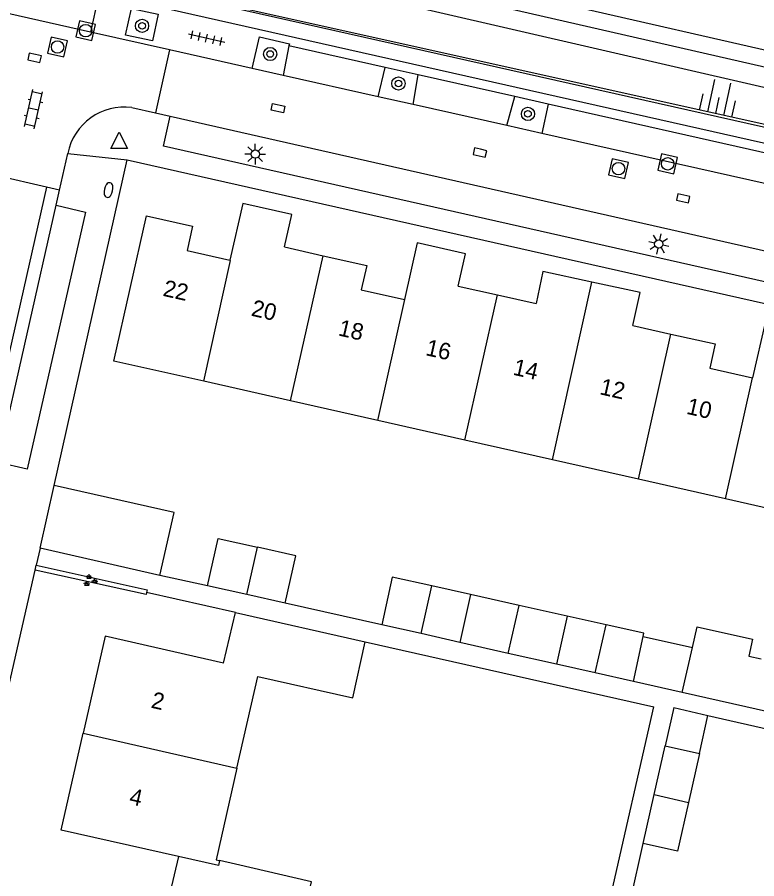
# Model space of a CAD drawing. Extents: x 128000 to 131008, y 398996 to 402500.
# Drawn here: x 128767.1 to 128811.8, y 399122.1 to 399174.2 of the extents above; entities that cross this region are included whole.
import ezdxf

# ---------------------------------------------------------------- set-up
doc = ezdxf.new("R2010")
doc.units = 0
for name, color, linetype in [('gg-afsc-erfafscheiding', 7, 'Continuous'), ('gg-afsc-muur', 7, 'Continuous'), ('gg-anno-huisnummerreeks BGT', 7, 'Continuous'), ('gg-bbg-bijgebouw', 7, 'Continuous'), ('gg-bbg-gedigitaliseerde bijgebouw', 7, 'Continuous'), ('gg-bbg-hoofdgebouw', 7, 'Continuous'), ('gg-bbg-luifel en loopbrug', 7, 'Continuous'), ('gg-bbg-tussenscheiding', 7, 'Continuous'), ('gg-knt-BGT kruinlijn', 7, 'Continuous'), ('gg-knt-onverhard', 7, 'Continuous'), ('gg-knt-verharding', 7, 'Continuous'), ('gg-knt-verharding nz', 7, 'Continuous'), ('gg-kntw-beschoeiing', 7, 'Continuous'), ('gt-grn-groengrens', 7, 'Continuous'), ('gt-grn-weggrens', 7, 'Continuous'), ('gt-symb-boom', 7, 'Continuous'), ('gt-symb-brandkraan', 7, 'Continuous'), ('gt-symb-groenvak', 7, 'Continuous'), ('gt-symb-klinker verharding', 7, 'Continuous'), ('gt-symb-kolk', 7, 'Continuous'), ('gt-symb-kolk center center', 7, 'Continuous'), ('gt-symb-lichtmast', 7, 'Continuous'), ('gt-symb-rioolschacht', 7, 'Continuous'), ('gt-symb-talud symbool', 7, 'Continuous'), ('gt-symb-tegel verharding', 7, 'Continuous'), ('gt-symb-waterafsluiter', 7, 'Continuous')]:
    doc.layers.add(name, color=color, linetype=linetype)

# ---------------------------------------------------------------- blocks, each defined once
blk = doc.blocks.new('gt0-LMAST')
at = {"layer": 'gt-symb-lichtmast'}
for p, q in [((-0.005, 0.246), (-0.005, 0.621)), ((-0.182, 0.173), (-0.447, 0.438)), ((0.172, 0.173), (0.437, 0.438)), ((-0.255, -0.004), (-0.63, -0.004)), ((-0.182, -0.181), (-0.447, -0.446)), ((-0.005, -0.254), (-0.005, -0.629)), ((0.437, -0.446), (0.172, -0.181)), ((0.245, -0.004), (0.62, -0.004))]:
    blk.add_line(p, q, dxfattribs=at)
blk.add_circle((-0.005, -0.004), 0.25, dxfattribs=at)
blk = doc.blocks.new('gt0-KOLK')
at = {"layer": 'gt-symb-kolk'}
blk.add_lwpolyline([(0, 0), (0.375, 0), (0.375, 0.4), (-0.375, 0.4), (-0.375, 0), (0, 0)], dxfattribs=at)
blk = doc.blocks.new('gt0-RS')
at = {"layer": 'gt-symb-rioolschacht'}
blk.add_lwpolyline([(-0.5, -0.5), (0.5, -0.5), (0.5, 0.5), (-0.5, 0.5)], close=True, dxfattribs=at)
blk.add_circle((0, 0), 0.375, dxfattribs=at)
blk = doc.blocks.new('gt0-TALUD_1')
at = {"layer": 'gt-symb-talud symbool'}
for p, q in [((-1, -1), (-1, 0)), ((-0.5, -2), (-0.5, 0)), ((0.5, -2), (0.5, 0)), ((1, -1), (1, 0)), ((0, -1), (0, 0))]:
    blk.add_line(p, q, dxfattribs=at)
blk = doc.blocks.new('gt0-BOOM')
at = {"layer": 'gt-symb-boom'}
for radius in [0.4, 0.2]:
    blk.add_circle((0, 0), radius, dxfattribs=at)
blk = doc.blocks.new('gt0-TEG1')
at = {"layer": 'gt-symb-tegel verharding'}
for p, q in [((-1.125, 0), (1.125, 0)), ((-0.9, -0.25), (-0.9, 0.25)), ((-0.45, -0.25), (-0.45, 0.25)), ((0, -0.25), (0, 0.25)), ((0.45, -0.25), (0.45, 0.25)), ((0.9, -0.25), (0.9, 0.25))]:
    blk.add_line(p, q, dxfattribs=at)
blk = doc.blocks.new('gt0-BR')
at = {"layer": 'gt-symb-brandkraan'}
for centre, radius, start, end in [((-0.244, 0), 0.206, 107.5669, 252.4331), ((0.599, -2.664), 3, 106.892, 107.5669), ((0, -0.691), 0.938, 73.108, 106.892), ((-0.599, -2.664), 3, 72.4331, 73.108), ((0.244, 0), 0.206, 287.567, 72.4331), ((0.599, 2.664), 3, 252.4331, 253.108), ((0, 0.691), 0.938, 253.108, 286.8921), ((-0.599, 2.664), 3, 286.8921, 287.567)]:
    blk.add_arc(centre, radius, start, end, dxfattribs=at)
blk = doc.blocks.new('gt0-WAFSL')
at = {"layer": 'gt-symb-waterafsluiter'}
for p, q in [((-0.5, -0.333), (0, 0.667)), ((0, 0.667), (0.5, -0.333)), ((0.5, -0.333), (-0.5, -0.333))]:
    blk.add_line(p, q, dxfattribs=at)
blk = doc.blocks.new('gt0-KOLKCC')
at = {"layer": 'gt-symb-kolk center center'}
blk.add_lwpolyline([(-0.375, 0.2), (0.375, 0.2), (0.375, -0.2), (-0.375, -0.2)], close=True, dxfattribs=at)
blk = doc.blocks.new('gt0-KL1')
at = {"layer": 'gt-symb-klinker verharding'}
for p, q in [((-1.15, 0.3), (1.15, 0.3)), ((-1, -0.3), (-1, 0.3)), ((-0.5, 0.3), (-0.5, 0.45)), ((0, -0.3), (0, 0.3)), ((0.5, 0.3), (0.5, 0.45)), ((1, -0.3), (1, 0.3)), ((-1.15, -0.3), (1.15, -0.3)), ((-0.5, -0.45), (-0.5, -0.3)), ((0.5, -0.45), (0.5, -0.3))]:
    blk.add_line(p, q, dxfattribs=at)
blk = doc.blocks.new('gt0-GRVAK')
at = {"layer": 'gt-symb-groenvak'}
for p, q in [((-0.11, 0.189), (-0.228, 0.24)), ((-0.182, 0.153), (0.088, 0.153)), ((-0.091, 0.211), (-0.156, 0.322)), ((-0.047, 0.214), (-0.047, 0.393)), ((-0.004, 0.211), (0.061, 0.322)), ((0.015, 0.189), (0.133, 0.24)), ((0.262, -0.052), (0.197, 0.059)), ((0.305, -0.049), (0.305, 0.13)), ((0.349, -0.052), (0.414, 0.059)), ((-0.245, -0.228), (-0.363, -0.177)), ((-0.318, -0.264), (-0.047, -0.264)), ((-0.226, -0.206), (-0.291, -0.095)), ((-0.183, -0.203), (-0.183, -0.024)), ((-0.139, -0.206), (-0.074, -0.095)), ((-0.12, -0.228), (-0.002, -0.177)), ((0.243, -0.074), (0.125, -0.023)), ((0.17, -0.11), (0.441, -0.11)), ((0.368, -0.074), (0.486, -0.023))]:
    blk.add_line(p, q, dxfattribs=at)

msp = doc.modelspace()

# ---------------------------------------------------------------- linework, layer by layer
at = {"layer": 'gg-afsc-erfafscheiding'}
for p, q in [((128780.289, 399138.2), (128774.907, 399139.415)), ((128788.135, 399136.436), (128805.575, 399132.497)), ((128790.013, 399064.32), (128805.575, 399132.497)), ((128808.846, 399131.982), (128821.26, 399129.14)), ((128804.015, 399120.194), (128804.93, 399124.245))]:
    msp.add_line(p, q, dxfattribs=at)
at = {"layer": 'gg-afsc-muur'}
for p, q in [((128778.596, 399139.818), (128775.722, 399140.442)), ((128789.137, 399137.456), (128783.287, 399138.768))]:
    msp.add_line(p, q, dxfattribs=at)
at = {"layer": 'gg-bbg-bijgebouw'}
for p, q in [((128768.48, 399142.08), (128769.33, 399145.88)), ((128775.722, 399140.442), (128768.48, 399142.08)), ((128780.981, 399139.284), (128778.596, 399139.818)), ((128783.287, 399138.768), (128780.981, 399139.284)), ((128791.508, 399136.921), (128789.137, 399137.456)), ((128793.844, 399136.393), (128791.508, 399136.921)), ((128802.033, 399134.544), (128799.686, 399135.074)), ((128804.34, 399134.023), (128802.033, 399134.544)), ((128812.559, 399132.176), (128807.294, 399133.362)), ((128805.595, 399127.191), (128806.26, 399130.136)), ((128806.26, 399130.136), (128808.324, 399129.67)), ((128808.324, 399129.67), (128807.659, 399126.725)), ((128804.93, 399124.245), (128805.595, 399127.191)), ((128776.834, 399123.448), (128776.143, 399120.443)), ((128780.288, 399122.99), (128779.323, 399123.213))]:
    msp.add_line(p, q, dxfattribs=at)
for points in [[(128775.722, 399140.442), (128776.58, 399144.237), (128769.33, 399145.88)], [(128807.659, 399126.725), (128806.994, 399123.779), (128804.93, 399124.245)], [(128784.129, 399118.693), (128784.877, 399121.928), (128780.288, 399122.99)]]:
    msp.add_lwpolyline(points, dxfattribs=at)
at = {"layer": 'gg-bbg-gedigitaliseerde bijgebouw'}
for p, q in [((128794.498, 399139.287), (128792.156, 399139.812)), ((128794.498, 399139.287), (128793.844, 399136.393)), ((128800.342, 399137.977), (128799.686, 399135.074)), ((128802.684, 399137.452), (128800.342, 399137.977)), ((128804.34, 399134.023), (128804.926, 399136.759)), ((128807.294, 399133.362), (128807.905, 399136.088))]:
    msp.add_line(p, q, dxfattribs=at)
for points in [[(128778.596, 399139.818), (128779.237, 399142.675), (128781.625, 399142.139)], [(128783.287, 399138.768), (128783.928, 399141.622), (128781.625, 399142.139)], [(128792.156, 399139.812), (128789.754, 399140.337), (128789.137, 399137.456)], [(128804.926, 399136.759), (128804.969, 399136.957), (128802.684, 399137.452)], [(128807.905, 399136.088), (128808.184, 399137.333), (128811.546, 399136.58), (128811.319, 399135.565), (128812.052, 399135.401)]]:
    msp.add_lwpolyline(points, dxfattribs=at)
at = {"layer": 'gg-bbg-hoofdgebouw'}
for p, q in [((128783.244, 399160.296), (128785.593, 399159.765)), ((128793.739, 399157.922), (128796.12, 399157.389)), ((128796.12, 399157.389), (128798.453, 399156.867)), ((128804.295, 399155.546), (128806.607, 399155.029)), ((128783.622, 399150.991), (128778.373, 399152.174)), ((128788.899, 399149.802), (128783.622, 399150.991)), ((128794.157, 399148.618), (128788.899, 399149.802)), ((128799.444, 399147.427), (128794.157, 399148.618)), ((128804.643, 399146.255), (128799.444, 399147.427)), ((128809.899, 399145.071), (128804.643, 399146.255)), ((128815.168, 399143.884), (128809.899, 399145.071)), ((128779.562, 399135.137), (128780.289, 399138.2)), ((128780.289, 399138.2), (128788.135, 399136.436)), ((128780.373, 399128.795), (128781.629, 399134.338))]:
    msp.add_line(p, q, dxfattribs=at)
for points in [[(128783.244, 399160.296), (128783.685, 399162.255), (128780.725, 399162.921), (128779.954, 399159.495)], [(128778.373, 399152.174), (128772.93, 399153.4), (128774.91, 399162.171), (128777.7, 399161.54), (128777.37, 399160.08), (128779.954, 399159.495)], [(128793.739, 399157.922), (128794.182, 399159.884), (128791.266, 399160.542), (128790.494, 399157.121)], [(128785.593, 399159.765), (128788.22, 399159.171), (128787.89, 399157.711), (128790.494, 399157.121)], [(128801.827, 399158.169), (128798.871, 399158.806), (128798.453, 399156.867)], [(128804.295, 399155.546), (128804.739, 399157.532), (128801.827, 399158.169)], [(128814.801, 399153.181), (128815.25, 399155.131), (128812.326, 399155.805), (128811.537, 399152.38)], [(128806.607, 399155.029), (128809.28, 399154.431), (128808.95, 399152.961), (128811.537, 399152.38)], [(128779.562, 399135.137), (128772.41, 399136.761), (128771.08, 399130.905)], [(128781.629, 399134.338), (128787.373, 399133.047), (128788.135, 399136.436)], [(128776.834, 399123.448), (128769.75, 399125.05), (128771.08, 399130.905)], [(128780.373, 399128.795), (128779.119, 399123.259), (128779.323, 399123.213)]]:
    msp.add_lwpolyline(points, dxfattribs=at)
at = {"layer": 'gg-bbg-luifel en loopbrug'}
for p, q in [((128797.436, 399138.628), (128794.498, 399139.287)), ((128796.775, 399135.731), (128797.436, 399138.628)), ((128800.342, 399137.977), (128797.436, 399138.628)), ((128804.926, 399136.759), (128807.905, 399136.088)), ((128796.775, 399135.731), (128793.844, 399136.393)), ((128799.686, 399135.074), (128796.775, 399135.731)), ((128807.294, 399133.362), (128804.34, 399134.023)), ((128806.773, 399132.457), (128806.26, 399130.136)), ((128806.773, 399132.457), (128808.846, 399131.982)), ((128808.324, 399129.67), (128808.846, 399131.982))]:
    msp.add_line(p, q, dxfattribs=at)
at = {"layer": 'gg-bbg-tussenscheiding'}
for p, q in [((128783.622, 399150.991), (128785.593, 399159.765)), ((128799.444, 399147.427), (128801.827, 399158.169)), ((128794.157, 399148.618), (128796.12, 399157.389)), ((128804.643, 399146.255), (128806.607, 399155.029)), ((128809.899, 399145.071), (128811.537, 399152.38)), ((128780.981, 399139.284), (128781.625, 399142.139)), ((128791.508, 399136.921), (128792.156, 399139.812)), ((128802.033, 399134.544), (128802.684, 399137.452)), ((128771.08, 399130.905), (128780.373, 399128.795)), ((128805.595, 399127.191), (128807.659, 399126.725))]:
    msp.add_line(p, q, dxfattribs=at)
for points in [[(128778.373, 399152.174), (128779.996, 399159.484), (128779.954, 399159.495)], [(128788.899, 399149.802), (128790.523, 399157.112), (128790.494, 399157.121)], [(128779.323, 399123.213), (128779.252, 399122.901), (128776.834, 399123.448)]]:
    msp.add_lwpolyline(points, dxfattribs=at)
at = {"layer": 'gg-knt-BGT kruinlijn'}
msp.add_line((128837.925, 399161.984), (128774.434, 399176.112), dxfattribs=at)
at = {"layer": 'gg-knt-onverhard'}
for points in [[(128837.284, 399165.431), (128789.522, 399176.384), (128771.829, 399177.129)], [(128774.434, 399176.112), (128787.474, 399175.667), (128836.171, 399164.435)]]:
    msp.add_lwpolyline(points, dxfattribs=at)
at = {"layer": 'gg-knt-verharding'}
for p, q in [((128771.519, 399173.282), (128761.075, 399175.63)), ((128836.63, 399161.06), (128773.801, 399175.204)), ((128776.304, 399172.206), (128771.519, 399173.282)), ((128783.521, 399172.446), (128783.169, 399170.662)), ((128789.325, 399171.142), (128783.521, 399172.446)), ((128776.304, 399172.206), (128775.459, 399168.396)), ((128781.293, 399171.084), (128776.304, 399172.206)), ((128783.169, 399170.662), (128781.293, 399171.084)), ((128788.906, 399169.372), (128789.325, 399171.142)), ((128791.339, 399170.689), (128789.325, 399171.142)), ((128791.027, 399168.895), (128791.339, 399170.689)), ((128797.163, 399169.381), (128791.339, 399170.689)), ((128791.027, 399168.895), (128788.906, 399169.372)), ((128796.685, 399167.623), (128797.163, 399169.381)), ((128799.182, 399168.927), (128797.163, 399169.381)), ((128799.182, 399168.927), (128798.798, 399167.148)), ((128812.789, 399165.87), (128799.182, 399168.927)), ((128774.028, 399168.72), (128775.459, 399168.396)), ((128775.459, 399168.396), (128776.341, 399168.197)), ((128798.798, 399167.148), (128796.685, 399167.623)), ((128769.649, 399163.727), (128770.15, 399165.94)), ((128769.33, 399145.88), (128773.74, 399165.55)), ((128773.74, 399165.55), (128836.67, 399151.38)), ((128768.87, 399163.907), (128765.617, 399164.659)), ((128769.649, 399163.727), (128768.87, 399163.907)), ((128769.444, 399162.819), (128769.649, 399163.727)), ((128752.169, 399070.546), (128768.177, 399140.751)), ((128768.177, 399140.751), (128768.249, 399141.069))]:
    msp.add_line(p, q, dxfattribs=at)
for points in [[(128773.647, 399173.096), (128773.999, 399174.703), (128775.625, 399174.355), (128775.273, 399172.748), (128773.647, 399173.096)], [(128781.293, 399171.084), (128781.736, 399172.993), (128783.547, 399172.577), (128783.521, 399172.446)], [(128834.957, 399154.936), (128834.511, 399153.178), (128775.933, 399166.38), (128776.341, 399168.197)], [(128769.444, 399162.819), (128771.217, 399162.388), (128767.703, 399146.869), (128765.924, 399147.269)], [(128774.907, 399139.415), (128774.88, 399139.289), (128768.177, 399140.751)], [(128768.249, 399141.069), (128774.942, 399139.573), (128774.907, 399139.415)]]:
    msp.add_lwpolyline(points, dxfattribs=at)
msp.add_arc((128773.582, 399165.248), 3.501, 82.6751, 168.5956, dxfattribs=at)
at = {"layer": 'gg-knt-verharding nz'}
for p, q in [((128788.906, 399169.372), (128783.169, 399170.662)), ((128796.685, 399167.623), (128791.027, 399168.895)), ((128776.341, 399168.197), (128834.957, 399154.936)), ((128812.361, 399164.098), (128798.798, 399167.148)), ((128768.87, 399163.907), (128764.266, 399143.568)), ((128765.924, 399147.269), (128769.444, 399162.819))]:
    msp.add_line(p, q, dxfattribs=at)
at = {"layer": 'gg-kntw-beschoeiing'}
msp.add_lwpolyline([(128812.659, 399182.326), (128840.41, 399176.06), (128842.32, 399173.21), (128841.14, 399168.32), (128838.33, 399166.251), (128775.62, 399180.561), (128774.08, 399182.41), (128772.866, 399182.701)], dxfattribs=at)
at = {"layer": 'gt-grn-groengrens'}
msp.add_line((128837.868, 399161.754), (128774.009, 399176.127), dxfattribs=at)
at = {"layer": 'gt-grn-weggrens'}
for p, q in [((128772.04, 399175.6), (128771.519, 399173.282)), ((128770.15, 399165.94), (128773.74, 399165.55)), ((128768.48, 399142.08), (128768.249, 399141.069))]:
    msp.add_line(p, q, dxfattribs=at)

# ---------------------------------------------------------------- block references
at = {"layer": 'gt-symb-boom'}
for p in [(128774.64, 399173.654), (128782.384, 399171.953), (128790.134, 399170.174), (128797.965, 399168.331)]:
    msp.add_blockref('gt0-BOOM', p, dxfattribs=at)
at = {"layer": 'gt-symb-brandkraan', "rotation": 77.2287574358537}
msp.add_blockref('gt0-BR', (128772.613, 399163.734), dxfattribs=at)
at = {"layer": 'gt-symb-groenvak'}
msp.add_blockref('gt0-GRVAK', (128771.487, 399140.123), dxfattribs=at)
at = {"layer": 'gt-symb-klinker verharding', "rotation": 77.17287657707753}
msp.add_blockref('gt0-KL1', (128768.085, 399168.621), dxfattribs=at)
at = {"layer": 'gt-symb-kolk'}
for p, rotation in [((128768.194, 399171.919), 167.35314649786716), ((128795.106, 399166.194), 167.3531465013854), ((128807.389, 399163.428), 167.3531465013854)]:
    msp.add_blockref('gt0-KOLK', p, dxfattribs=dict(at, rotation=rotation))
at = {"layer": 'gt-symb-kolk center center', "rotation": -12.006708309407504}
msp.add_blockref('gt0-KOLKCC', (128782.858, 399168.682), dxfattribs=at)
at = {"layer": 'gt-symb-lichtmast'}
msp.add_blockref('gt0-LMAST', (128781.49, 399165.907), dxfattribs=at)
at = {"layer": 'gt-symb-lichtmast', "rotation": 167.353146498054}
msp.add_blockref('gt0-LMAST', (128805.867, 399160.468), dxfattribs=at)
at = {"layer": 'gt-symb-rioolschacht', "rotation": -12.771242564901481}
for p in [(128771.231, 399173.364), (128769.534, 399172.38), (128803.439, 399165.026), (128806.411, 399165.317)]:
    msp.add_blockref('gt0-RS', p, dxfattribs=at)
at = {"layer": 'gt-symb-talud symbool', "xscale": 1.0003769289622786, "yscale": 1.000376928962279, "rotation": 167.58922528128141}
msp.add_blockref('gt0-TALUD_1', (128809.296, 399168.352), dxfattribs=at)
at = {"layer": 'gt-symb-tegel verharding', "rotation": -12.771242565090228}
msp.add_blockref('gt0-TEG1', (128778.54, 399172.916), dxfattribs=at)
at = {"layer": 'gt-symb-waterafsluiter'}
msp.add_blockref('gt0-WAFSL', (128773.261, 399166.566), dxfattribs=at)

# ---------------------------------------------------------------- texts
at = {"layer": 'gg-anno-huisnummerreeks BGT'}
for s, rotation, p in [('22', 347.4, (128775.854, 399157.346)), ('20', 347.3, (128781.189, 399156.146)), ('18', 347.2, (128786.451, 399154.954)), ('16', 347.4, (128791.73, 399153.76)), ('14', 347.3, (128797.011, 399152.577)), ('12', 347.3, (128802.252, 399151.398)), ('10', 347.3, (128807.492, 399150.216)), ('2', 347.2, (128775.135, 399132.456)), ('4', 347.2, (128773.813, 399126.632))]:
    msp.add_text(s, height=1, rotation=rotation, dxfattribs=at).set_placement(p)

doc.saveas('drawing.dxf')
